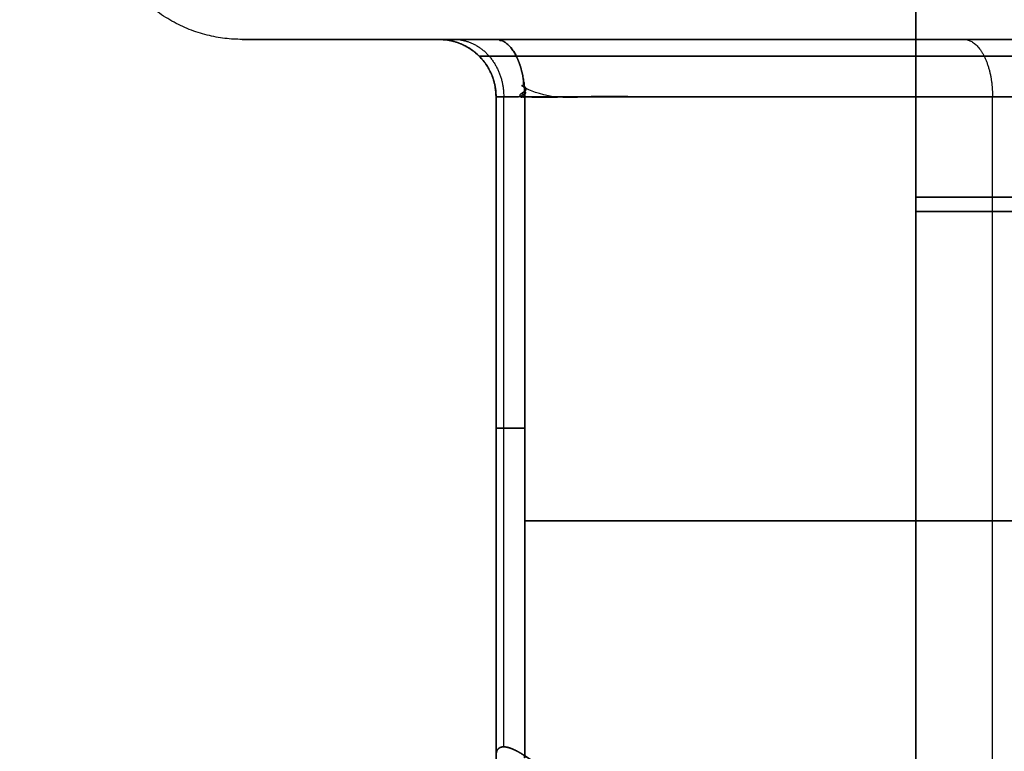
# Model space of a CAD drawing. Header units: millimetres. Extents: x -661 to 720, y -255 to 255.
# Tile 471 of 656: x -590.66 to -587.22, y 194.52 to 197.07. Entities that reach past the tile are written whole.
import ezdxf

# ---------------------------------------------------------------- set-up
doc = ezdxf.new("R2010")
doc.units = ezdxf.units.MM
doc.layers.add('Floreana 120', color=18, linetype='Continuous', true_color=0x000000)

msp = doc.modelspace()

# ---------------------------------------------------------------- linework, layer by layer
at = {"layer": 'Floreana 120', "color": 253, "true_color": 0x97aaae}
for p, q in [((-589.8827, 197, 1221.5), (-589.1968, 197, 1221.5)), ((-589.8827, 197, 821.5), (-589.1968, 197, 821.5)), ((-589.8827, 197, 421.5), (-589.1968, 197, 421.5)), ((-588.9968, 196.8, 1221.5), (-588.9968, 194.0095, 1221.5)), ((-588.9968, 196.8, 821.5), (-588.9968, 194.0095, 821.5)), ((-588.9968, 196.8, 421.5), (-588.9968, 194.0095, 421.5)), ((-587.2648, 194.0048, 1224.5), (-587.2648, 196.8, 1224.5)), ((-587.2648, 194.0048, 1218.5), (-587.2648, 196.8, 1218.5)), ((-587.2648, 194.0048, 824.5), (-587.2648, 196.8, 824.5)), ((-587.2648, 194.0048, 818.5), (-587.2648, 196.8, 818.5)), ((-587.2648, 194.0048, 424.5), (-587.2648, 196.8, 424.5)), ((-587.2648, 194.0048, 418.5), (-587.2648, 196.8, 418.5)), ((-588.9968, 195.3228, 1219.6155), (-588.9968, 195.3228, 1223.3845)), ((-588.9968, 195.3228, 819.6155), (-588.9968, 195.3228, 823.3845)), ((-588.9968, 195.3228, 419.6155), (-588.9968, 195.3228, 423.3845)), ((-588.8968, 195.3197, 1223.5577), (-585.6327, 195.3197, 1225.4423)), ((-585.6327, 195.3197, 1217.5577), (-588.8968, 195.3197, 1219.4423)), ((-588.8968, 195.3197, 823.5577), (-585.6327, 195.3197, 825.4423)), ((-585.6327, 195.3197, 817.5577), (-588.8968, 195.3197, 819.4423)), ((-588.8968, 195.3197, 423.5577), (-585.6327, 195.3197, 425.4423)), ((-585.6327, 195.3197, 417.5577), (-588.8968, 195.3197, 419.4423))]:
    msp.add_line(p, q, dxfattribs=at)
at = {"layer": 'Floreana 120', "color": 250, "true_color": 0x282421}
for points, knots in [([(-652.0296, -251, 10), (-475.5296, -251, 10), (-299.0296, -251, 10), (-294.0296, -251, 10), (-294.0296, -246, 10), (-294.0296, 0, 10), (-294.0296, 246, 10), (-294.0296, 251, 10), (-299.0296, 251, 10), (-475.5296, 251, 10), (-652.0296, 251, 10), (-657.0296, 251, 10), (-657.0296, 246, 10), (-657.0296, 0, 10), (-657.0296, -246, 10), (-657.0296, -251, 10), (-652.0296, -251, 10)], [0, 0, 0, 353, 353, 363, 363, 855, 855, 865, 865, 1218, 1218, 1228, 1228, 1720, 1720, 1730, 1730, 1730]), ([(-294.0296, 246), (-294.0296, 0), (-294.0296, -246), (-294.0296, -251), (-299.0296, -251), (-475.5296, -251), (-652.0296, -251), (-657.0296, -251), (-657.0296, -246), (-657.0296, 0), (-657.0296, 246), (-657.0296, 251), (-652.0296, 251), (-475.5296, 251), (-299.0296, 251), (-294.0296, 251), (-294.0296, 246)], [0, 0, 0, 492, 492, 502, 502, 855, 855, 865, 865, 1357, 1357, 1367, 1367, 1720, 1720, 1730, 1730, 1730])]:
    msp.add_rational_spline(points, [1, 1, 1, 0.707106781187, 1, 1, 1, 0.707106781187, 1, 1, 1, 0.707106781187, 1, 1, 1, 0.707106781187, 1], degree=2, knots=knots, dxfattribs=at)
at = {"layer": 'Floreana 120', "color": 253, "true_color": 0x97aaae}
for points in [[(-587.5327, 199.3, 821.5), (-587.5327, 196.4, 821.5), (-587.5327, 193.5, 821.5)], [(-587.5327, 199.3, 421.5), (-587.5327, 196.4, 421.5), (-587.5327, 193.5, 421.5)], [(-587.5327, 199.3, 1221.5), (-587.5327, 196.4, 1221.5), (-587.5327, 193.5, 1221.5)], [(-587.5327, 194.4, 1221.5), (-587.5327, 196.45, 1221.5), (-587.5327, 198.5, 1221.5)], [(-587.5327, 194.4, 821.5), (-587.5327, 196.45, 821.5), (-587.5327, 198.5, 821.5)], [(-587.5327, 194.4, 421.5), (-587.5327, 196.45, 421.5), (-587.5327, 198.5, 421.5)], [(-589.0554, 196.9414, 1223.3845), (-589.0554, 196.9414, 1221.5), (-589.0554, 196.9414, 1219.6155)], [(-589.0554, 196.9414, 823.3845), (-589.0554, 196.9414, 821.5), (-589.0554, 196.9414, 819.6155)], [(-589.0554, 196.9414, 423.3845), (-589.0554, 196.9414, 421.5), (-589.0554, 196.9414, 419.6155)], [(-588.9261, 196.9414, 1219.3915), (-587.2941, 196.9414, 1218.4493), (-585.662, 196.9414, 1217.507)], [(-585.662, 196.9414, 1225.493), (-587.2941, 196.9414, 1224.5507), (-588.9261, 196.9414, 1223.6085)], [(-588.9261, 196.9414, 819.3915), (-587.2941, 196.9414, 818.4493), (-585.662, 196.9414, 817.507)], [(-585.662, 196.9414, 825.493), (-587.2941, 196.9414, 824.5507), (-588.9261, 196.9414, 823.6085)], [(-588.9261, 196.9414, 419.3915), (-587.2941, 196.9414, 418.4493), (-585.662, 196.9414, 417.507)], [(-585.662, 196.9414, 425.493), (-587.2941, 196.9414, 424.5507), (-588.9261, 196.9414, 423.6085)], [(-588.97, 194.5314, 1223.4845), (-588.97, 195.6657, 1223.4845), (-588.97, 196.8, 1223.4845)], [(-588.97, 194.5314, 1219.5155), (-588.97, 195.6657, 1219.5155), (-588.97, 196.8, 1219.5155)], [(-588.97, 194.5314, 823.4845), (-588.97, 195.6657, 823.4845), (-588.97, 196.8, 823.4845)], [(-588.97, 194.5314, 819.5155), (-588.97, 195.6657, 819.5155), (-588.97, 196.8, 819.5155)], [(-588.97, 194.5314, 423.4845), (-588.97, 195.6657, 423.4845), (-588.97, 196.8, 423.4845)], [(-588.97, 194.5314, 419.5155), (-588.97, 195.6657, 419.5155), (-588.97, 196.8, 419.5155)]]:
    msp.add_open_spline(points, degree=2, dxfattribs=at)
for points, weights in [([(-589.8827, 197, 1221.5), (-590.1756, 197, 1221.5), (-590.3827, 197.2071, 1221.5), (-590.3827, 197.5, 1221.5)], [0.478289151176, 0.384897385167, 0.384897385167, 0.478289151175]), ([(-589.8827, 197, 821.5), (-590.1756, 197, 821.5), (-590.3827, 197.2071, 821.5), (-590.3827, 197.5, 821.5)], [0.478289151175, 0.384897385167, 0.384897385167, 0.478289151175]), ([(-589.8827, 197, 421.5), (-590.1756, 197, 421.5), (-590.3827, 197.2071, 421.5), (-590.3827, 197.5, 421.5)], [0.478289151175, 0.384897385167, 0.384897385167, 0.478289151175]), ([(-589.1968, 197, 1221.5), (-589.0797, 197, 1221.5), (-588.9968, 196.9172, 1221.5), (-588.9968, 196.8, 1221.5)], [0.999999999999, 0.804737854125, 0.804737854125, 0.999999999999]), ([(-589.1968, 197, 821.5), (-589.0797, 197, 821.5), (-588.9968, 196.9172, 821.5), (-588.9968, 196.8, 821.5)], [0.999999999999, 0.804737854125, 0.804737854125, 1]), ([(-589.1968, 197, 421.5), (-589.0797, 197, 421.5), (-588.9968, 196.9172, 421.5), (-588.9968, 196.8, 421.5)], [1, 0.804737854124, 0.804737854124, 1])]:
    msp.add_rational_spline(points, weights, degree=3, dxfattribs=at)
at = {"layer": 'Floreana 120', "color": 253, "true_color": 0x97aaae, "extrusion": (0, -1, 0)}
for points in [[(-585.5327, 197, 1217.15), (-581.1827, 197, 1217.15), (-581.1827, 197, 1221.5), (-581.1827, 197, 1225.85), (-585.5327, 197, 1225.85), (-589.8827, 197, 1225.85), (-589.8827, 197, 1221.5), (-589.8827, 197, 1217.15), (-585.5327, 197, 1217.15)], [(-585.5327, 197, 417.15), (-581.1827, 197, 417.15), (-581.1827, 197, 421.5), (-581.1827, 197, 425.85), (-585.5327, 197, 425.85), (-589.8827, 197, 425.85), (-589.8827, 197, 421.5), (-589.8827, 197, 417.15), (-585.5327, 197, 417.15)]]:
    msp.add_rational_spline(points, [1, 0.707106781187, 1, 0.707106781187, 1, 0.707106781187, 1, 0.707106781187, 1], degree=2, knots=[0, 0, 0, 8.7, 8.7, 17.4, 17.4, 26.1, 26.1, 34.8, 34.8, 34.8], dxfattribs=at)
at = {"layer": 'Floreana 120', "color": 253, "true_color": 0x97aaae, "extrusion": (-6.53373e-15, 1, 0)}
msp.add_rational_spline([(-585.5327, 197, 1217.15), (-589.8827, 197, 1217.15), (-589.8827, 197, 1221.5), (-589.8827, 197, 1225.85), (-585.5327, 197, 1225.85)], [1, 0.707106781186, 1, 0.707106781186, 1], degree=2, knots=[0, 0, 0, 8.7, 8.7, 17.4, 17.4, 17.4], dxfattribs=at)
at = {"layer": 'Floreana 120', "color": 253, "true_color": 0x97aaae, "extrusion": (0, -1, -3.26686e-15)}
msp.add_rational_spline([(-585.5327, 197, 817.15), (-581.1827, 197, 817.15), (-581.1827, 197, 821.5), (-581.1827, 197, 825.85), (-585.5327, 197, 825.85), (-589.8827, 197, 825.85), (-589.8827, 197, 821.5), (-589.8827, 197, 817.15), (-585.5327, 197, 817.15)], [1, 0.707106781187, 1, 0.707106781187, 1, 0.707106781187, 1, 0.707106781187, 1], degree=2, knots=[0, 0, 0, 8.7, 8.7, 17.4, 17.4, 26.1, 26.1, 34.8, 34.8, 34.8], dxfattribs=at)
at = {"layer": 'Floreana 120', "color": 253, "true_color": 0x97aaae, "extrusion": (-1.30675e-14, 1, -3.26686e-15)}
msp.add_rational_spline([(-585.5327, 197, 817.15), (-589.8827, 197, 817.15), (-589.8827, 197, 821.5), (-589.8827, 197, 825.85), (-585.5327, 197, 825.85)], [1, 0.707106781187, 1, 0.707106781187, 1], degree=2, knots=[0, 0, 0, 8.7, 8.7, 17.4, 17.4, 17.4], dxfattribs=at)
at = {"layer": 'Floreana 120', "color": 253, "true_color": 0x97aaae, "extrusion": (-1.96012e-14, 1, -6.53373e-15)}
msp.add_rational_spline([(-585.5327, 197, 417.15), (-589.8827, 197, 417.15), (-589.8827, 197, 421.5), (-589.8827, 197, 425.85), (-585.5327, 197, 425.85)], [1, 0.707106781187, 1, 0.707106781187, 1], degree=2, knots=[0, 0, 0, 8.7, 8.7, 17.4, 17.4, 17.4], dxfattribs=at)
at = {"layer": 'Floreana 120', "color": 253, "true_color": 0x97aaae}
for points, weights, degree, knots in [([(-589.1968, 197, 419.6155), (-589.0797, 197, 419.6155), (-588.9968, 196.9172, 419.6155), (-588.9968, 196.8, 419.6155), (-588.9968, 196.8, 420.8718), (-588.9968, 196.8, 422.1282), (-588.9968, 196.8, 423.3845), (-588.9968, 196.9172, 423.3845), (-589.0797, 197, 423.3845), (-589.1968, 197, 423.3845), (-589.1968, 197, 422.1282), (-589.1968, 197, 420.8718), (-589.1968, 197, 419.6155)], [1, 0.804737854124, 0.804737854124, 1, 1, 1, 1, 0.804737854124, 0.804737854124, 1, 1, 1, 1], 3, [0, 0, 0, 0, 0.4, 0.4, 0.4, 4.16906, 4.16906, 4.16906, 4.56906, 4.56906, 4.56906, 8.33812, 8.33812, 8.33812, 8.33812]), ([(-589.1968, 197, 1219.6155), (-588.9968, 197, 1219.6155), (-588.9968, 196.8, 1219.6155), (-588.9968, 196.8, 1221.5), (-588.9968, 196.8, 1223.3845), (-588.9968, 197, 1223.3845), (-589.1968, 197, 1223.3845), (-589.1968, 197, 1221.5), (-589.1968, 197, 1219.6155)], [1, 0.707106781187, 1, 1, 1, 0.707106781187, 1, 1, 1], 2, [0, 0, 0, 0.4, 0.4, 4.16906, 4.16906, 4.56906, 4.56906, 8.33812, 8.33812, 8.33812]), ([(-589.1968, 197, 819.6155), (-588.9968, 197, 819.6155), (-588.9968, 196.8, 819.6155), (-588.9968, 196.8, 821.5), (-588.9968, 196.8, 823.3845), (-588.9968, 197, 823.3845), (-589.1968, 197, 823.3845), (-589.1968, 197, 821.5), (-589.1968, 197, 819.6155)], [1, 0.707106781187, 1, 1, 1, 0.707106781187, 1, 1, 1], 2, [0, 0, 0, 0.4, 0.4, 4.16906, 4.16906, 4.56906, 4.56906, 8.33812, 8.33812, 8.33812]), ([(-588.9968, 197, 1219.2691), (-588.8968, 197, 1219.4423), (-588.8968, 196.8, 1219.4423), (-588.9968, 196.8, 1219.5), (-588.9968, 196.8, 1219.6155), (-588.9968, 197, 1219.6155), (-589.1968, 197, 1219.6155), (-589.1968, 197, 1219.3845), (-588.9968, 197, 1219.2691)], [1, 0.707106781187, 1, 0.866025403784, 1, 0.707106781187, 1, 0.866025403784, 1], 2, [0, 0, 0, 0.4, 0.4, 0.63094, 0.63094, 1.03094, 1.03094, 1.49282, 1.49282, 1.49282]), ([(-588.9968, 197, 1223.7309), (-589.1968, 197, 1223.6155), (-589.1968, 197, 1223.3845), (-588.9968, 197, 1223.3845), (-588.9968, 196.8, 1223.3845), (-588.9968, 196.8, 1223.5), (-588.8968, 196.8, 1223.5577), (-588.8968, 197, 1223.5577), (-588.9968, 197, 1223.7309)], [1, 0.866025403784, 1, 0.707106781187, 1, 0.866025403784, 1, 0.707106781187, 1], 2, [0, 0, 0, 0.46188, 0.46188, 0.86188, 0.86188, 1.09282, 1.09282, 1.49282, 1.49282, 1.49282]), ([(-588.9968, 197, 819.2691), (-588.8968, 197, 819.4423), (-588.8968, 196.8, 819.4423), (-588.9968, 196.8, 819.5), (-588.9968, 196.8, 819.6155), (-588.9968, 197, 819.6155), (-589.1968, 197, 819.6155), (-589.1968, 197, 819.3845), (-588.9968, 197, 819.2691)], [1, 0.707106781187, 1, 0.866025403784, 1, 0.707106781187, 1, 0.866025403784, 1], 2, [0, 0, 0, 0.4, 0.4, 0.63094, 0.63094, 1.03094, 1.03094, 1.49282, 1.49282, 1.49282]), ([(-588.9968, 197, 823.7309), (-589.1968, 197, 823.6155), (-589.1968, 197, 823.3845), (-588.9968, 197, 823.3845), (-588.9968, 196.8, 823.3845), (-588.9968, 196.8, 823.5), (-588.8968, 196.8, 823.5577), (-588.8968, 197, 823.5577), (-588.9968, 197, 823.7309)], [1, 0.866025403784, 1, 0.707106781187, 1, 0.866025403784, 1, 0.707106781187, 1], 2, [0, 0, 0, 0.46188, 0.46188, 0.86188, 0.86188, 1.09282, 1.09282, 1.49282, 1.49282, 1.49282]), ([(-588.9968, 197, 419.2691), (-588.8968, 197, 419.4423), (-588.8968, 196.8, 419.4423), (-588.9968, 196.8, 419.5), (-588.9968, 196.8, 419.6155), (-588.9968, 197, 419.6155), (-589.1968, 197, 419.6155), (-589.1968, 197, 419.3845), (-588.9968, 197, 419.2691)], [1, 0.707106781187, 1, 0.866025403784, 1, 0.707106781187, 1, 0.866025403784, 1], 2, [0, 0, 0, 0.4, 0.4, 0.63094, 0.63094, 1.03094, 1.03094, 1.49282, 1.49282, 1.49282]), ([(-588.9968, 197, 423.7309), (-589.1968, 197, 423.6155), (-589.1968, 197, 423.3845), (-588.9968, 197, 423.3845), (-588.9968, 196.8, 423.3845), (-588.9968, 196.8, 423.5), (-588.8968, 196.8, 423.5577), (-588.8968, 197, 423.5577), (-588.9968, 197, 423.7309)], [1, 0.866025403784, 1, 0.707106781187, 1, 0.866025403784, 1, 0.707106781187, 1], 2, [0, 0, 0, 0.46188, 0.46188, 0.86188, 0.86188, 1.09282, 1.09282, 1.49282, 1.49282, 1.49282]), ([(-585.6327, 196.8, 1225.4423), (-585.6327, 197, 1225.4423), (-585.7327, 197, 1225.6155), (-587.3648, 197, 1224.6732), (-588.9968, 197, 1223.7309), (-588.8968, 197, 1223.5577), (-588.8968, 196.8, 1223.5577), (-587.2648, 196.8, 1224.5), (-585.6327, 196.8, 1225.4423)], [1, 0.707106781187, 1, 1, 1, 0.707106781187, 1, 1, 1], 2, [0, 0, 0, 0.4, 0.4, 4.16906, 4.16906, 4.56906, 4.56906, 8.33812, 8.33812, 8.33812]), ([(-585.7327, 197, 817.3845), (-585.6327, 197, 817.5577), (-585.6327, 196.8, 817.5577), (-587.2648, 196.8, 818.5), (-588.8968, 196.8, 819.4423), (-588.8968, 197, 819.4423), (-588.9968, 197, 819.2691), (-587.3648, 197, 818.3268), (-585.7327, 197, 817.3845)], [1, 0.707106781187, 1, 1, 1, 0.707106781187, 1, 1, 1], 2, [0, 0, 0, 0.4, 0.4, 4.16906, 4.16906, 4.56906, 4.56906, 8.33812, 8.33812, 8.33812]), ([(-585.6327, 196.8, 825.4423), (-585.6327, 197, 825.4423), (-585.7327, 197, 825.6155), (-587.3648, 197, 824.6732), (-588.9968, 197, 823.7309), (-588.8968, 197, 823.5577), (-588.8968, 196.8, 823.5577), (-587.2648, 196.8, 824.5), (-585.6327, 196.8, 825.4423)], [1, 0.707106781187, 1, 1, 1, 0.707106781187, 1, 1, 1], 2, [0, 0, 0, 0.4, 0.4, 4.16906, 4.16906, 4.56906, 4.56906, 8.33812, 8.33812, 8.33812]), ([(-585.7327, 197, 417.3845), (-585.6327, 197, 417.5577), (-585.6327, 196.8, 417.5577), (-587.2648, 196.8, 418.5), (-588.8968, 196.8, 419.4423), (-588.8968, 197, 419.4423), (-588.9968, 197, 419.2691), (-587.3648, 197, 418.3268), (-585.7327, 197, 417.3845)], [1, 0.707106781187, 1, 1, 1, 0.707106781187, 1, 1, 1], 2, [0, 0, 0, 0.4, 0.4, 4.16906, 4.16906, 4.56906, 4.56906, 8.33812, 8.33812, 8.33812]), ([(-585.6327, 196.8, 425.4423), (-585.6327, 196.9172, 425.4423), (-585.6741, 197, 425.514), (-585.7327, 197, 425.6155), (-586.8208, 197, 424.9873), (-587.9088, 197, 424.3591), (-588.9968, 197, 423.7309), (-588.9382, 197, 423.6295), (-588.8968, 196.9172, 423.5577), (-588.8968, 196.8, 423.5577), (-587.8088, 196.8, 424.1859), (-586.7208, 196.8, 424.8141), (-585.6327, 196.8, 425.4423)], [1, 0.804737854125, 0.804737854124, 0.999999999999, 0.999999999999, 0.999999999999, 0.999999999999, 0.804737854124, 0.804737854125, 1, 1, 1, 1], 3, [0, 0, 0, 0, 0.4, 0.4, 0.4, 4.16906, 4.16906, 4.16906, 4.56906, 4.56906, 4.56906, 8.33812, 8.33812, 8.33812, 8.33812]), ([(-585.7327, 197, 1217.3845), (-585.6741, 197, 1217.486), (-585.6327, 196.9172, 1217.5577), (-585.6327, 196.8, 1217.5577), (-586.7208, 196.8, 1218.1859), (-587.8088, 196.8, 1218.8141), (-588.8968, 196.8, 1219.4423), (-588.8968, 196.9172, 1219.4423), (-588.9382, 197, 1219.3705), (-588.9968, 197, 1219.2691), (-587.9088, 197, 1218.6409), (-586.8208, 197, 1218.0127), (-585.7327, 197, 1217.3845)], [1.00000000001, 0.804737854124, 0.804737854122, 1, 1, 1, 1, 0.804737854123, 0.804737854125, 1.00000000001, 1.00000000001, 1.00000000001, 1.00000000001], 3, [0, 0, 0, 0, 0.4, 0.4, 0.4, 4.16906, 4.16906, 4.16906, 4.56906, 4.56906, 4.56906, 8.33812, 8.33812, 8.33812, 8.33812]), ([(-588.9968, 196.8, 1223.3845), (-588.9968, 196.0334, 1223.3845), (-588.9968, 195.2668, 1223.3845), (-588.9968, 194.5002, 1223.3845), (-588.9968, 194.5088, 1223.3995), (-588.9951, 194.5163, 1223.4153), (-588.9913, 194.5218, 1223.4312), (-588.9874, 194.5272, 1223.4473), (-588.9812, 194.5307, 1223.464), (-588.9729, 194.5313, 1223.4793), (-588.9656, 194.5318, 1223.493), (-588.9564, 194.5302, 1223.506), (-588.9464, 194.5266, 1223.5173), (-588.9368, 194.5232, 1223.5281), (-588.9262, 194.5181, 1223.5376), (-588.9154, 194.5118, 1223.5456), (-588.9093, 194.5083, 1223.5501), (-588.9031, 194.5044, 1223.5541), (-588.8968, 194.5002, 1223.5577), (-588.8968, 195.2668, 1223.5577), (-588.8968, 196.0334, 1223.5577), (-588.8968, 196.8, 1223.5577), (-588.9602, 196.8, 1223.5211), (-588.9968, 196.8, 1223.4577), (-588.9968, 196.8, 1223.3845)], [1, 1, 1, 1, 1, 1, 1, 1, 1, 1, 1, 1, 1, 1, 1, 1, 1, 1, 1, 1, 1, 1, 0.910683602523, 0.910683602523, 1], 3, [0, 0, 0, 0, 2.299762, 2.299762, 2.299762, 2.351864, 2.351864, 2.351864, 2.404828, 2.404828, 2.404828, 2.451848, 2.451848, 2.451848, 2.496679, 2.496679, 2.496679, 2.521744, 2.521744, 2.521744, 4.821506, 4.821506, 4.821506, 5.041121, 5.041121, 5.041121, 5.041121]), ([(-588.8968, 196.8, 1219.4423), (-588.8968, 196.0334, 1219.4423), (-588.8968, 195.2668, 1219.4423), (-588.8968, 194.5002, 1219.4423), (-588.9098, 194.5088, 1219.4497), (-588.9226, 194.5163, 1219.4591), (-588.9345, 194.5217, 1219.4704), (-588.9465, 194.5272, 1219.4818), (-588.9578, 194.5307, 1219.4955), (-588.967, 194.5313, 1219.5103), (-588.9751, 194.5318, 1219.5235), (-588.9818, 194.5302, 1219.5379), (-588.9866, 194.5266, 1219.5523), (-588.9911, 194.5232, 1219.566), (-588.9941, 194.5181, 1219.5799), (-588.9956, 194.5118, 1219.5933), (-588.9964, 194.5083, 1219.6008), (-588.9968, 194.5044, 1219.6082), (-588.9968, 194.5002, 1219.6155), (-588.9968, 195.2668, 1219.6155), (-588.9968, 196.0334, 1219.6155), (-588.9968, 196.8, 1219.6155), (-588.9968, 196.8, 1219.5423), (-588.9602, 196.8, 1219.4789), (-588.8968, 196.8, 1219.4423)], [1, 1, 1, 1, 1, 1, 1, 1, 1, 1, 1, 1, 1, 1, 1, 1, 1, 1, 1, 1, 1, 1, 0.910683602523, 0.910683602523, 1], 3, [0, 0, 0, 0, 2.299762, 2.299762, 2.299762, 2.351836, 2.351836, 2.351836, 2.404808, 2.404808, 2.404808, 2.451832, 2.451832, 2.451832, 2.496662, 2.496662, 2.496662, 2.521744, 2.521744, 2.521744, 4.821506, 4.821506, 4.821506, 5.041121, 5.041121, 5.041121, 5.041121]), ([(-588.9968, 196.8, 823.3845), (-588.9968, 196.0334, 823.3845), (-588.9968, 195.2668, 823.3845), (-588.9968, 194.5002, 823.3845), (-588.9968, 194.5088, 823.3995), (-588.9951, 194.5163, 823.4153), (-588.9913, 194.5218, 823.4312), (-588.9874, 194.5272, 823.4473), (-588.9812, 194.5307, 823.464), (-588.9729, 194.5313, 823.4793), (-588.9656, 194.5318, 823.493), (-588.9564, 194.5302, 823.506), (-588.9464, 194.5266, 823.5173), (-588.9368, 194.5232, 823.5281), (-588.9262, 194.5181, 823.5376), (-588.9154, 194.5118, 823.5456), (-588.9093, 194.5083, 823.5501), (-588.9031, 194.5044, 823.5541), (-588.8968, 194.5002, 823.5577), (-588.8968, 195.2668, 823.5577), (-588.8968, 196.0334, 823.5577), (-588.8968, 196.8, 823.5577), (-588.9602, 196.8, 823.5211), (-588.9968, 196.8, 823.4577), (-588.9968, 196.8, 823.3845)], [1, 1, 1, 1, 1, 1, 1, 1, 1, 1, 1, 1, 1, 1, 1, 1, 1, 1, 1, 1, 1, 1, 0.910683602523, 0.910683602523, 1], 3, [0, 0, 0, 0, 2.299762, 2.299762, 2.299762, 2.351864, 2.351864, 2.351864, 2.404828, 2.404828, 2.404828, 2.451848, 2.451848, 2.451848, 2.496679, 2.496679, 2.496679, 2.521744, 2.521744, 2.521744, 4.821506, 4.821506, 4.821506, 5.041121, 5.041121, 5.041121, 5.041121]), ([(-588.8968, 196.8, 819.4423), (-588.8968, 196.0334, 819.4423), (-588.8968, 195.2668, 819.4423), (-588.8968, 194.5002, 819.4423), (-588.9098, 194.5088, 819.4497), (-588.9226, 194.5163, 819.4591), (-588.9345, 194.5217, 819.4704), (-588.9465, 194.5272, 819.4818), (-588.9578, 194.5307, 819.4955), (-588.967, 194.5313, 819.5103), (-588.9751, 194.5318, 819.5235), (-588.9818, 194.5302, 819.5379), (-588.9866, 194.5266, 819.5523), (-588.9911, 194.5232, 819.566), (-588.9941, 194.5181, 819.5799), (-588.9956, 194.5118, 819.5933), (-588.9964, 194.5083, 819.6008), (-588.9968, 194.5044, 819.6082), (-588.9968, 194.5002, 819.6155), (-588.9968, 195.2668, 819.6155), (-588.9968, 196.0334, 819.6155), (-588.9968, 196.8, 819.6155), (-588.9968, 196.8, 819.5423), (-588.9602, 196.8, 819.4789), (-588.8968, 196.8, 819.4423)], [1, 1, 1, 1, 1, 1, 1, 1, 1, 1, 1, 1, 1, 1, 1, 1, 1, 1, 1, 1, 1, 1, 0.910683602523, 0.910683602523, 1], 3, [0, 0, 0, 0, 2.299762, 2.299762, 2.299762, 2.351836, 2.351836, 2.351836, 2.404808, 2.404808, 2.404808, 2.451832, 2.451832, 2.451832, 2.496662, 2.496662, 2.496662, 2.521744, 2.521744, 2.521744, 4.821506, 4.821506, 4.821506, 5.041121, 5.041121, 5.041121, 5.041121]), ([(-588.9968, 196.8, 423.3845), (-588.9968, 196.0334, 423.3845), (-588.9968, 195.2668, 423.3845), (-588.9968, 194.5002, 423.3845), (-588.9968, 194.5088, 423.3995), (-588.9951, 194.5163, 423.4153), (-588.9913, 194.5218, 423.4312), (-588.9874, 194.5272, 423.4473), (-588.9812, 194.5307, 423.464), (-588.9729, 194.5313, 423.4793), (-588.9656, 194.5318, 423.493), (-588.9564, 194.5302, 423.506), (-588.9464, 194.5266, 423.5173), (-588.9368, 194.5232, 423.5281), (-588.9262, 194.5181, 423.5376), (-588.9154, 194.5118, 423.5456), (-588.9093, 194.5083, 423.5501), (-588.9031, 194.5044, 423.5541), (-588.8968, 194.5002, 423.5577), (-588.8968, 195.2668, 423.5577), (-588.8968, 196.0334, 423.5577), (-588.8968, 196.8, 423.5577), (-588.9602, 196.8, 423.5211), (-588.9968, 196.8, 423.4577), (-588.9968, 196.8, 423.3845)], [1, 1, 1, 1, 1, 1, 1, 1, 1, 1, 1, 1, 1, 1, 1, 1, 1, 1, 1, 1, 1, 1, 0.910683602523, 0.910683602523, 1], 3, [0, 0, 0, 0, 2.299762, 2.299762, 2.299762, 2.351864, 2.351864, 2.351864, 2.404828, 2.404828, 2.404828, 2.451848, 2.451848, 2.451848, 2.496679, 2.496679, 2.496679, 2.521744, 2.521744, 2.521744, 4.821506, 4.821506, 4.821506, 5.041121, 5.041121, 5.041121, 5.041121]), ([(-588.8968, 196.8, 419.4423), (-588.8968, 196.0334, 419.4423), (-588.8968, 195.2668, 419.4423), (-588.8968, 194.5002, 419.4423), (-588.9098, 194.5088, 419.4497), (-588.9226, 194.5163, 419.4591), (-588.9345, 194.5217, 419.4704), (-588.9465, 194.5272, 419.4818), (-588.9578, 194.5307, 419.4955), (-588.967, 194.5313, 419.5103), (-588.9751, 194.5318, 419.5235), (-588.9818, 194.5302, 419.5379), (-588.9866, 194.5266, 419.5523), (-588.9911, 194.5232, 419.566), (-588.9941, 194.5181, 419.5799), (-588.9956, 194.5118, 419.5933), (-588.9964, 194.5083, 419.6008), (-588.9968, 194.5044, 419.6082), (-588.9968, 194.5002, 419.6155), (-588.9968, 195.2668, 419.6155), (-588.9968, 196.0334, 419.6155), (-588.9968, 196.8, 419.6155), (-588.9968, 196.8, 419.5423), (-588.9602, 196.8, 419.4789), (-588.8968, 196.8, 419.4423)], [1, 1, 1, 1, 1, 1, 1, 1, 1, 1, 1, 1, 1, 1, 1, 1, 1, 1, 1, 1, 1, 1, 0.910683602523, 0.910683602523, 1], 3, [0, 0, 0, 0, 2.299762, 2.299762, 2.299762, 2.351836, 2.351836, 2.351836, 2.404808, 2.404808, 2.404808, 2.451832, 2.451832, 2.451832, 2.496662, 2.496662, 2.496662, 2.521744, 2.521744, 2.521744, 4.821506, 4.821506, 4.821506, 5.041121, 5.041121, 5.041121, 5.041121])]:
    msp.add_rational_spline(points, weights, degree=degree, knots=knots, dxfattribs=at)
at = {"layer": 'Floreana 120', "color": 253, "true_color": 0x97aaae, "extrusion": (0, 1, 0)}
for points in [[(-588.9968, 197, 1219.2691), (-589.1968, 197, 1219.3845), (-589.1968, 197, 1219.6155), (-589.1968, 197, 1221.5), (-589.1968, 197, 1223.3845), (-589.1968, 197, 1223.6155), (-588.9968, 197, 1223.7309), (-587.3648, 197, 1224.6732), (-585.7327, 197, 1225.6155), (-585.5327, 197, 1225.7309), (-585.3327, 197, 1225.6155), (-583.7007, 197, 1224.6732), (-582.0686, 197, 1223.7309), (-581.8686, 197, 1223.6155), (-581.8686, 197, 1223.3845), (-581.8686, 197, 1221.5), (-581.8686, 197, 1219.6155), (-581.8686, 197, 1219.3845), (-582.0686, 197, 1219.2691), (-583.7007, 197, 1218.3268), (-585.3327, 197, 1217.3845), (-585.5327, 197, 1217.2691), (-585.7327, 197, 1217.3845), (-587.3648, 197, 1218.3268), (-588.9968, 197, 1219.2691)], [(-588.9968, 197, 819.2691), (-589.1968, 197, 819.3845), (-589.1968, 197, 819.6155), (-589.1968, 197, 821.5), (-589.1968, 197, 823.3845), (-589.1968, 197, 823.6155), (-588.9968, 197, 823.7309), (-587.3648, 197, 824.6732), (-585.7327, 197, 825.6155), (-585.5327, 197, 825.7309), (-585.3327, 197, 825.6155), (-583.7007, 197, 824.6732), (-582.0686, 197, 823.7309), (-581.8686, 197, 823.6155), (-581.8686, 197, 823.3845), (-581.8686, 197, 821.5), (-581.8686, 197, 819.6155), (-581.8686, 197, 819.3845), (-582.0686, 197, 819.2691), (-583.7007, 197, 818.3268), (-585.3327, 197, 817.3845), (-585.5327, 197, 817.2691), (-585.7327, 197, 817.3845), (-587.3648, 197, 818.3268), (-588.9968, 197, 819.2691)]]:
    msp.add_rational_spline(points, [1, 0.866025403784, 1, 1, 1, 0.866025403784, 1, 1, 1, 0.866025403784, 1, 1, 1, 0.866025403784, 1, 1, 1, 0.866025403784, 1, 1, 1, 0.866025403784, 1, 1, 1], degree=2, knots=[0, 0, 0, 0.46188, 0.46188, 4.23094, 4.23094, 4.69282, 4.69282, 8.46188, 8.46188, 8.92376, 8.92376, 12.69282, 12.69282, 13.154701, 13.154701, 16.92376, 16.92376, 17.385641, 17.385641, 21.154701, 21.154701, 21.616581, 21.616581, 25.385641, 25.385641, 25.385641], dxfattribs=at)
at = {"layer": 'Floreana 120', "color": 253, "true_color": 0x97aaae, "extrusion": (-1.9392e-15, 1, -3.35879e-15)}
msp.add_rational_spline([(-588.9968, 197, 419.2691), (-589.1968, 197, 419.3845), (-589.1968, 197, 419.6155), (-589.1968, 197, 421.5), (-589.1968, 197, 423.3845), (-589.1968, 197, 423.6155), (-588.9968, 197, 423.7309), (-587.3648, 197, 424.6732), (-585.7327, 197, 425.6155), (-585.5327, 197, 425.7309), (-585.3327, 197, 425.6155), (-583.7007, 197, 424.6732), (-582.0686, 197, 423.7309), (-581.8686, 197, 423.6155), (-581.8686, 197, 423.3845), (-581.8686, 197, 421.5), (-581.8686, 197, 419.6155), (-581.8686, 197, 419.3845), (-582.0686, 197, 419.2691), (-583.7007, 197, 418.3268), (-585.3327, 197, 417.3845), (-585.5327, 197, 417.2691), (-585.7327, 197, 417.3845), (-587.3648, 197, 418.3268), (-588.9968, 197, 419.2691)], [1, 0.866025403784, 1, 1, 1, 0.866025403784, 1, 1, 1, 0.866025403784, 1, 1, 1, 0.866025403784, 1, 1, 1, 0.866025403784, 1, 1, 1, 0.866025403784, 1, 1, 1], degree=2, knots=[0, 0, 0, 0.46188, 0.46188, 4.23094, 4.23094, 4.69282, 4.69282, 8.46188, 8.46188, 8.92376, 8.92376, 12.69282, 12.69282, 13.154701, 13.154701, 16.92376, 16.92376, 17.385641, 17.385641, 21.154701, 21.154701, 21.616581, 21.616581, 25.385641, 25.385641, 25.385641], dxfattribs=at)
at = {"layer": 'Floreana 120', "color": 253, "true_color": 0x97aaae, "extrusion": (-0.5, -6.17203e-12, 0.866025)}
msp.add_rational_spline([(-589.1432, 197, 1219.4155), (-589.0418, 197, 1219.474), (-588.97, 196.9172, 1219.5155), (-588.97, 196.8, 1219.5155)], [0.892499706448, 0.718228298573, 0.718228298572, 0.892499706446], degree=3, dxfattribs=at)
at = {"layer": 'Floreana 120', "color": 253, "true_color": 0x97aaae, "extrusion": (0.5, -7.5669e-12, 0.866025)}
msp.add_rational_spline([(-589.1432, 197, 1223.5845), (-589.0418, 197, 1223.526), (-588.97, 196.9172, 1223.4845), (-588.97, 196.8, 1223.4845)], [0.892499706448, 0.718228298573, 0.718228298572, 0.892499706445], degree=3, dxfattribs=at)
at = {"layer": 'Floreana 120', "color": 253, "true_color": 0x97aaae, "extrusion": (-0.5, -4.1623e-12, 0.866025)}
msp.add_rational_spline([(-589.1432, 197, 819.4155), (-589.0418, 197, 819.474), (-588.97, 196.9172, 819.5155), (-588.97, 196.8, 819.5155)], [0.892499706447, 0.718228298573, 0.718228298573, 0.892499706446], degree=3, dxfattribs=at)
at = {"layer": 'Floreana 120', "color": 253, "true_color": 0x97aaae, "extrusion": (0.5, -1.78766e-12, 0.866025)}
msp.add_rational_spline([(-589.1432, 197, 823.5845), (-589.0418, 197, 823.526), (-588.97, 196.9172, 823.4845), (-588.97, 196.8, 823.4845)], [0.892499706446, 0.718228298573, 0.718228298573, 0.892499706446], degree=3, dxfattribs=at)
at = {"layer": 'Floreana 120', "color": 253, "true_color": 0x97aaae, "extrusion": (-0.5, 1.72966e-12, 0.866025)}
msp.add_rational_spline([(-589.1432, 197, 419.4155), (-589.0418, 197, 419.474), (-588.97, 196.9172, 419.5155), (-588.97, 196.8, 419.5155)], [0.892499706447, 0.718228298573, 0.718228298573, 0.892499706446], degree=3, dxfattribs=at)
at = {"layer": 'Floreana 120', "color": 253, "true_color": 0x97aaae, "extrusion": (0.5, -2.66966e-13, 0.866025)}
msp.add_rational_spline([(-589.1432, 197, 423.5845), (-589.0418, 197, 423.526), (-588.97, 196.9172, 423.4845), (-588.97, 196.8, 423.4845)], [0.892499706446, 0.718228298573, 0.718228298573, 0.892499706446], degree=3, dxfattribs=at)
at = {"layer": 'Floreana 120', "color": 253, "true_color": 0x97aaae, "extrusion": (-0.866025, 3.19086e-14, 0.5)}
msp.add_rational_spline([(-587.3648, 197, 1218.3268), (-587.3062, 197, 1218.4283), (-587.2648, 196.9172, 1218.5), (-587.2648, 196.8, 1218.5)], [1.00000000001, 0.804737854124, 0.804737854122, 1], degree=3, dxfattribs=at)
at = {"layer": 'Floreana 120', "color": 253, "true_color": 0x97aaae, "extrusion": (0.866025, 4.30315e-12, 0.5)}
msp.add_rational_spline([(-587.3648, 197, 1224.6732), (-587.3062, 197, 1224.5717), (-587.2648, 196.9172, 1224.5), (-587.2648, 196.8, 1224.5)], [1.00000000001, 0.804737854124, 0.804737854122, 1], degree=3, dxfattribs=at)
at = {"layer": 'Floreana 120', "color": 253, "true_color": 0x97aaae, "extrusion": (0.866025, -2.2734e-12, -0.5)}
msp.add_rational_spline([(-587.3648, 197, 818.3268), (-587.3062, 197, 818.4283), (-587.2648, 196.9172, 818.5), (-587.2648, 196.8, 818.5)], [0.999999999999, 0.804737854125, 0.804737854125, 0.999999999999], degree=3, dxfattribs=at)
at = {"layer": 'Floreana 120', "color": 253, "true_color": 0x97aaae, "extrusion": (-0.866025, 4.40069e-12, -0.5)}
msp.add_rational_spline([(-587.3648, 197, 824.6732), (-587.3062, 197, 824.5717), (-587.2648, 196.9172, 824.5), (-587.2648, 196.8, 824.5)], [0.999999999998, 0.804737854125, 0.804737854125, 1], degree=3, dxfattribs=at)
at = {"layer": 'Floreana 120', "color": 253, "true_color": 0x97aaae, "extrusion": (0.866025, -5.17386e-13, -0.5)}
msp.add_rational_spline([(-587.3648, 197, 418.3268), (-587.3062, 197, 418.4283), (-587.2648, 196.9172, 418.5), (-587.2648, 196.8, 418.5)], [1, 0.804737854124, 0.804737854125, 1], degree=3, dxfattribs=at)
at = {"layer": 'Floreana 120', "color": 253, "true_color": 0x97aaae, "extrusion": (-0.866025, 2.87315e-12, -0.5)}
msp.add_rational_spline([(-587.3648, 197, 424.6732), (-587.3062, 197, 424.5717), (-587.2648, 196.9172, 424.5), (-587.2648, 196.8, 424.5)], [0.999999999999, 0.804737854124, 0.804737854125, 1], degree=3, dxfattribs=at)
at = {"layer": 'Floreana 120', "color": 253, "true_color": 0x97aaae, "extrusion": (-3.80757e-13, -1, -6.00588e-13)}
msp.add_rational_spline([(-589.0554, 196.9414, 1219.6155), (-589.0554, 196.9414, 1219.5208), (-589.0081, 196.9414, 1219.4389), (-588.9261, 196.9414, 1219.3915)], [0.816490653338, 0.743564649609, 0.743564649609, 0.816490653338], degree=3, dxfattribs=at)
at = {"layer": 'Floreana 120', "color": 253, "true_color": 0x97aaae, "extrusion": (-1.56037e-12, -1, 9.00881e-13)}
msp.add_rational_spline([(-588.9261, 196.9414, 1223.6085), (-589.0081, 196.9414, 1223.5611), (-589.0554, 196.9414, 1223.4792), (-589.0554, 196.9414, 1223.3845)], [0.816490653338, 0.743564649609, 0.743564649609, 0.816490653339], degree=3, dxfattribs=at)
at = {"layer": 'Floreana 120', "color": 253, "true_color": 0x97aaae, "extrusion": (6.00588e-13, -1, 6.00588e-13)}
msp.add_rational_spline([(-589.0554, 196.9414, 819.6155), (-589.0554, 196.9414, 819.5208), (-589.0081, 196.9414, 819.4389), (-588.9261, 196.9414, 819.3915)], [0.816490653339, 0.743564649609, 0.743564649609, 0.816490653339], degree=3, dxfattribs=at)
at = {"layer": 'Floreana 120', "color": 253, "true_color": 0x97aaae, "extrusion": (1.6624e-12, -1, -2.10206e-12)}
msp.add_rational_spline([(-588.9261, 196.9414, 823.6085), (-589.0081, 196.9414, 823.5611), (-589.0554, 196.9414, 823.4792), (-589.0554, 196.9414, 823.3845)], [0.816490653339, 0.743564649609, 0.743564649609, 0.816490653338], degree=3, dxfattribs=at)
at = {"layer": 'Floreana 120', "color": 253, "true_color": 0x97aaae, "extrusion": (8.04635e-14, -1, 3.00294e-13)}
msp.add_rational_spline([(-589.0554, 196.9414, 419.6155), (-589.0554, 196.9414, 419.5208), (-589.0081, 196.9414, 419.4389), (-588.9261, 196.9414, 419.3915)], [0.816490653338, 0.743564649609, 0.743564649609, 0.816490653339], degree=3, dxfattribs=at)
at = {"layer": 'Floreana 120', "color": 253, "true_color": 0x97aaae, "extrusion": (1.09915e-13, -1, -1.90379e-13)}
msp.add_rational_spline([(-588.9261, 196.9414, 423.6085), (-589.0081, 196.9414, 423.5611), (-589.0554, 196.9414, 423.4792), (-589.0554, 196.9414, 423.3845)], [0.816490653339, 0.743564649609, 0.743564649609, 0.816490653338], degree=3, dxfattribs=at)
at = {"layer": 'Floreana 120', "color": 253, "true_color": 0x97aaae, "extrusion": (-1, 0, 0)}
for points in [[(-588.9968, 194.5002, 1219.6155), (-588.9968, 193.8456, 1220.7516), (-588.9968, 193.8461, 1222.2493), (-588.9968, 194.5002, 1223.3845), (-588.9968, 195.2668, 1223.3845), (-588.9968, 196.0334, 1223.3845), (-588.9968, 196.8, 1223.3845), (-588.9968, 196.8, 1222.1282), (-588.9968, 196.8, 1220.8718), (-588.9968, 196.8, 1219.6155), (-588.9968, 196.0334, 1219.6155), (-588.9968, 195.2668, 1219.6155), (-588.9968, 194.5002, 1219.6155)], [(-588.9968, 194.5002, 819.6155), (-588.9968, 193.8456, 820.7516), (-588.9968, 193.8461, 822.2493), (-588.9968, 194.5002, 823.3845), (-588.9968, 195.2668, 823.3845), (-588.9968, 196.0334, 823.3845), (-588.9968, 196.8, 823.3845), (-588.9968, 196.8, 822.1282), (-588.9968, 196.8, 820.8718), (-588.9968, 196.8, 819.6155), (-588.9968, 196.0334, 819.6155), (-588.9968, 195.2668, 819.6155), (-588.9968, 194.5002, 819.6155)], [(-588.9968, 194.5002, 419.6155), (-588.9968, 193.8456, 420.7516), (-588.9968, 193.8461, 422.2493), (-588.9968, 194.5002, 423.3845), (-588.9968, 195.2668, 423.3845), (-588.9968, 196.0334, 423.3845), (-588.9968, 196.8, 423.3845), (-588.9968, 196.8, 422.1282), (-588.9968, 196.8, 420.8718), (-588.9968, 196.8, 419.6155), (-588.9968, 196.0334, 419.6155), (-588.9968, 195.2668, 419.6155), (-588.9968, 194.5002, 419.6155)]]:
    msp.add_open_spline(points, degree=3, knots=[0, 0, 0, 0, 4.119124, 4.119124, 4.119124, 6.418886, 6.418886, 6.418886, 10.187946, 10.187946, 10.187946, 12.487708, 12.487708, 12.487708, 12.487708], dxfattribs=at)
at = {"layer": 'Floreana 120', "color": 253, "true_color": 0x97aaae, "extrusion": (-0.5, 0, 0.866025)}
for points in [[(-588.8968, 194.5002, 1223.5577), (-587.9043, 193.8399, 1224.1308), (-586.6259, 193.8395, 1224.8689), (-585.6327, 194.5002, 1225.4423), (-585.6327, 195.2668, 1225.4423), (-585.6327, 196.0334, 1225.4423), (-585.6327, 196.8, 1225.4423), (-586.7208, 196.8, 1224.8141), (-587.8088, 196.8, 1224.1859), (-588.8968, 196.8, 1223.5577), (-588.8968, 196.0334, 1223.5577), (-588.8968, 195.2668, 1223.5577), (-588.8968, 194.5002, 1223.5577)], [(-588.8968, 194.5002, 823.5577), (-587.9043, 193.8399, 824.1308), (-586.6259, 193.8395, 824.8689), (-585.6327, 194.5002, 825.4423), (-585.6327, 195.2668, 825.4423), (-585.6327, 196.0334, 825.4423), (-585.6327, 196.8, 825.4423), (-586.7208, 196.8, 824.8141), (-587.8088, 196.8, 824.1859), (-588.8968, 196.8, 823.5577), (-588.8968, 196.0334, 823.5577), (-588.8968, 195.2668, 823.5577), (-588.8968, 194.5002, 823.5577)], [(-588.8968, 194.5002, 423.5577), (-587.9043, 193.8399, 424.1308), (-586.6259, 193.8395, 424.8689), (-585.6327, 194.5002, 425.4423), (-585.6327, 195.2668, 425.4423), (-585.6327, 196.0334, 425.4423), (-585.6327, 196.8, 425.4423), (-586.7208, 196.8, 424.8141), (-587.8088, 196.8, 424.1859), (-588.8968, 196.8, 423.5577), (-588.8968, 196.0334, 423.5577), (-588.8968, 195.2668, 423.5577), (-588.8968, 194.5002, 423.5577)]]:
    msp.add_open_spline(points, degree=3, knots=[0, 0, 0, 0, 4.122435, 4.122435, 4.122435, 6.422197, 6.422197, 6.422197, 10.191257, 10.191257, 10.191257, 12.49102, 12.49102, 12.49102, 12.49102], dxfattribs=at)
at = {"layer": 'Floreana 120', "color": 253, "true_color": 0x97aaae, "extrusion": (0.5, 0, 0.866025)}
for points in [[(-585.6327, 194.5002, 1217.5577), (-586.6253, 193.8399, 1218.1308), (-587.9037, 193.8395, 1218.8689), (-588.8968, 194.5002, 1219.4423), (-588.8968, 195.2668, 1219.4423), (-588.8968, 196.0334, 1219.4423), (-588.8968, 196.8, 1219.4423), (-587.8088, 196.8, 1218.8141), (-586.7208, 196.8, 1218.1859), (-585.6327, 196.8, 1217.5577), (-585.6327, 196.0334, 1217.5577), (-585.6327, 195.2668, 1217.5577), (-585.6327, 194.5002, 1217.5577)], [(-585.6327, 194.5002, 817.5577), (-586.6253, 193.8399, 818.1308), (-587.9037, 193.8395, 818.8689), (-588.8968, 194.5002, 819.4423), (-588.8968, 195.2668, 819.4423), (-588.8968, 196.0334, 819.4423), (-588.8968, 196.8, 819.4423), (-587.8088, 196.8, 818.8141), (-586.7208, 196.8, 818.1859), (-585.6327, 196.8, 817.5577), (-585.6327, 196.0334, 817.5577), (-585.6327, 195.2668, 817.5577), (-585.6327, 194.5002, 817.5577)], [(-585.6327, 194.5002, 417.5577), (-586.6253, 193.8399, 418.1308), (-587.9037, 193.8395, 418.8689), (-588.8968, 194.5002, 419.4423), (-588.8968, 195.2668, 419.4423), (-588.8968, 196.0334, 419.4423), (-588.8968, 196.8, 419.4423), (-587.8088, 196.8, 418.8141), (-586.7208, 196.8, 418.1859), (-585.6327, 196.8, 417.5577), (-585.6327, 196.0334, 417.5577), (-585.6327, 195.2668, 417.5577), (-585.6327, 194.5002, 417.5577)]]:
    msp.add_open_spline(points, degree=3, knots=[0, 0, 0, 0, 4.122435, 4.122435, 4.122435, 6.422197, 6.422197, 6.422197, 10.191257, 10.191257, 10.191257, 12.49102, 12.49102, 12.49102, 12.49102], dxfattribs=at)
at = {"layer": 'Floreana 120', "color": 253, "true_color": 0x97aaae, "extrusion": (-7.10543e-15, -1, 1.42109e-14)}
msp.add_rational_spline([(-585.5327, 196.45, 1219.5), (-589.5327, 196.45, 1219.5), (-589.5327, 196.45, 1223.5), (-585.5327, 196.45, 1223.5)], [1, 0.333333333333, 0.333333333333, 1], degree=3, dxfattribs=at)
at = {"layer": 'Floreana 120', "color": 253, "true_color": 0x97aaae, "extrusion": (1.42109e-14, -1, 7.10543e-15)}
msp.add_rational_spline([(-585.5327, 196.45, 819.5), (-589.5327, 196.45, 819.5), (-589.5327, 196.45, 823.5), (-585.5327, 196.45, 823.5)], [1, 0.333333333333, 0.333333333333, 1], degree=3, dxfattribs=at)
at = {"layer": 'Floreana 120', "color": 253, "true_color": 0x97aaae, "extrusion": (3.02923e-28, -1, 7.10543e-15)}
msp.add_rational_spline([(-585.5327, 196.45, 419.5), (-589.5327, 196.45, 419.5), (-589.5327, 196.45, 423.5), (-585.5327, 196.45, 423.5)], [1, 0.333333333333, 0.333333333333, 1], degree=3, dxfattribs=at)
at = {"layer": 'Floreana 120', "color": 253, "true_color": 0x97aaae, "extrusion": (3.55271e-14, 1, 7.10543e-15)}
msp.add_rational_spline([(-587.5327, 196.4, 821.5), (-587.5327, 196.4, 825.5), (-583.5327, 196.4, 825.5), (-583.5327, 196.4, 821.5)], [1, 0.333333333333, 0.333333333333, 1], degree=3, dxfattribs=at)
at = {"layer": 'Floreana 120', "color": 253, "true_color": 0x97aaae, "extrusion": (7.10543e-15, -1, 8.07794e-28)}
msp.add_rational_spline([(-583.5327, 196.4, 821.5), (-583.5327, 196.4, 817.5), (-587.5327, 196.4, 817.5), (-587.5327, 196.4, 821.5)], [1, 0.333333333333, 0.333333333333, 1], degree=3, dxfattribs=at)
at = {"layer": 'Floreana 120', "color": 253, "true_color": 0x97aaae, "extrusion": (-1.61559e-27, -1, -1.42109e-14)}
msp.add_rational_spline([(-587.5327, 196.4, 421.5), (-587.5327, 196.4, 425.5), (-583.5327, 196.4, 425.5), (-583.5327, 196.4, 421.5)], [1, 0.333333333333, 0.333333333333, 1], degree=3, dxfattribs=at)
at = {"layer": 'Floreana 120', "color": 253, "true_color": 0x97aaae, "extrusion": (0, -1, 0)}
msp.add_rational_spline([(-583.5327, 196.4, 421.5), (-583.5327, 196.4, 417.5), (-587.5327, 196.4, 417.5), (-587.5327, 196.4, 421.5)], [1, 0.333333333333, 0.333333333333, 1], degree=3, dxfattribs=at)
at = {"layer": 'Floreana 120', "color": 253, "true_color": 0x97aaae, "extrusion": (7.10543e-15, 1, -2.84217e-14)}
msp.add_rational_spline([(-587.5327, 196.4, 1221.5), (-587.5327, 196.4, 1225.5), (-583.5327, 196.4, 1225.5), (-583.5327, 196.4, 1221.5)], [1, 0.333333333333, 0.333333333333, 1], degree=3, dxfattribs=at)
at = {"layer": 'Floreana 120', "color": 253, "true_color": 0x97aaae, "extrusion": (-1.61559e-27, -1, 2.84217e-14)}
msp.add_rational_spline([(-583.5327, 196.4, 1221.5), (-583.5327, 196.4, 1217.5), (-587.5327, 196.4, 1217.5), (-587.5327, 196.4, 1221.5)], [1, 0.333333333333, 0.333333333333, 1], degree=3, dxfattribs=at)
at = {"layer": 'Floreana 120', "color": 253, "true_color": 0x97aaae, "extrusion": (1.34493e-12, -1, -7.76496e-13)}
msp.add_rational_spline([(-588.9968, 195.6432, 1223.3845), (-588.9968, 195.6432, 1223.4577), (-588.9602, 195.6432, 1223.5211), (-588.8968, 195.6432, 1223.5577)], [1, 0.910683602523, 0.910683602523, 0.999999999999], degree=3, dxfattribs=at)
at = {"layer": 'Floreana 120', "color": 253, "true_color": 0x97aaae, "extrusion": (6.72465e-13, -1, 3.88248e-13)}
msp.add_rational_spline([(-588.8968, 195.6432, 1219.4423), (-588.9602, 195.6432, 1219.4789), (-588.9968, 195.6432, 1219.5423), (-588.9968, 195.6432, 1219.6155)], [1, 0.910683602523, 0.910683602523, 1], degree=3, dxfattribs=at)
at = {"layer": 'Floreana 120', "color": 253, "true_color": 0x97aaae, "extrusion": (2.40564e-12, -1, -1.06071e-12)}
msp.add_rational_spline([(-588.9968, 195.6432, 823.3845), (-588.9968, 195.6432, 823.4577), (-588.9602, 195.6432, 823.5211), (-588.8968, 195.6432, 823.5577)], [0.999999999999, 0.910683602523, 0.910683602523, 1], degree=3, dxfattribs=at)
at = {"layer": 'Floreana 120', "color": 253, "true_color": 0x97aaae, "extrusion": (3.46636e-12, -1, 1.34493e-12)}
msp.add_rational_spline([(-588.8968, 195.6432, 819.4423), (-588.9602, 195.6432, 819.4789), (-588.9968, 195.6432, 819.5423), (-588.9968, 195.6432, 819.6155)], [1, 0.910683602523, 0.910683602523, 1], degree=3, dxfattribs=at)
at = {"layer": 'Floreana 120', "color": 253, "true_color": 0x97aaae, "extrusion": (1.20282e-12, -1, -5.30356e-13)}
msp.add_rational_spline([(-588.9968, 195.6432, 423.3845), (-588.9968, 195.6432, 423.4577), (-588.9602, 195.6432, 423.5211), (-588.8968, 195.6432, 423.5577)], [1, 0.910683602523, 0.910683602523, 1], degree=3, dxfattribs=at)
at = {"layer": 'Floreana 120', "color": 253, "true_color": 0x97aaae, "extrusion": (-4.26326e-13, -1, -7.38418e-13)}
msp.add_rational_spline([(-588.8968, 195.6432, 419.4423), (-588.9602, 195.6432, 419.4789), (-588.9968, 195.6432, 419.5423), (-588.9968, 195.6432, 419.6155)], [1, 0.910683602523, 0.910683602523, 1], degree=3, dxfattribs=at)

doc.saveas('drawing.dxf')
